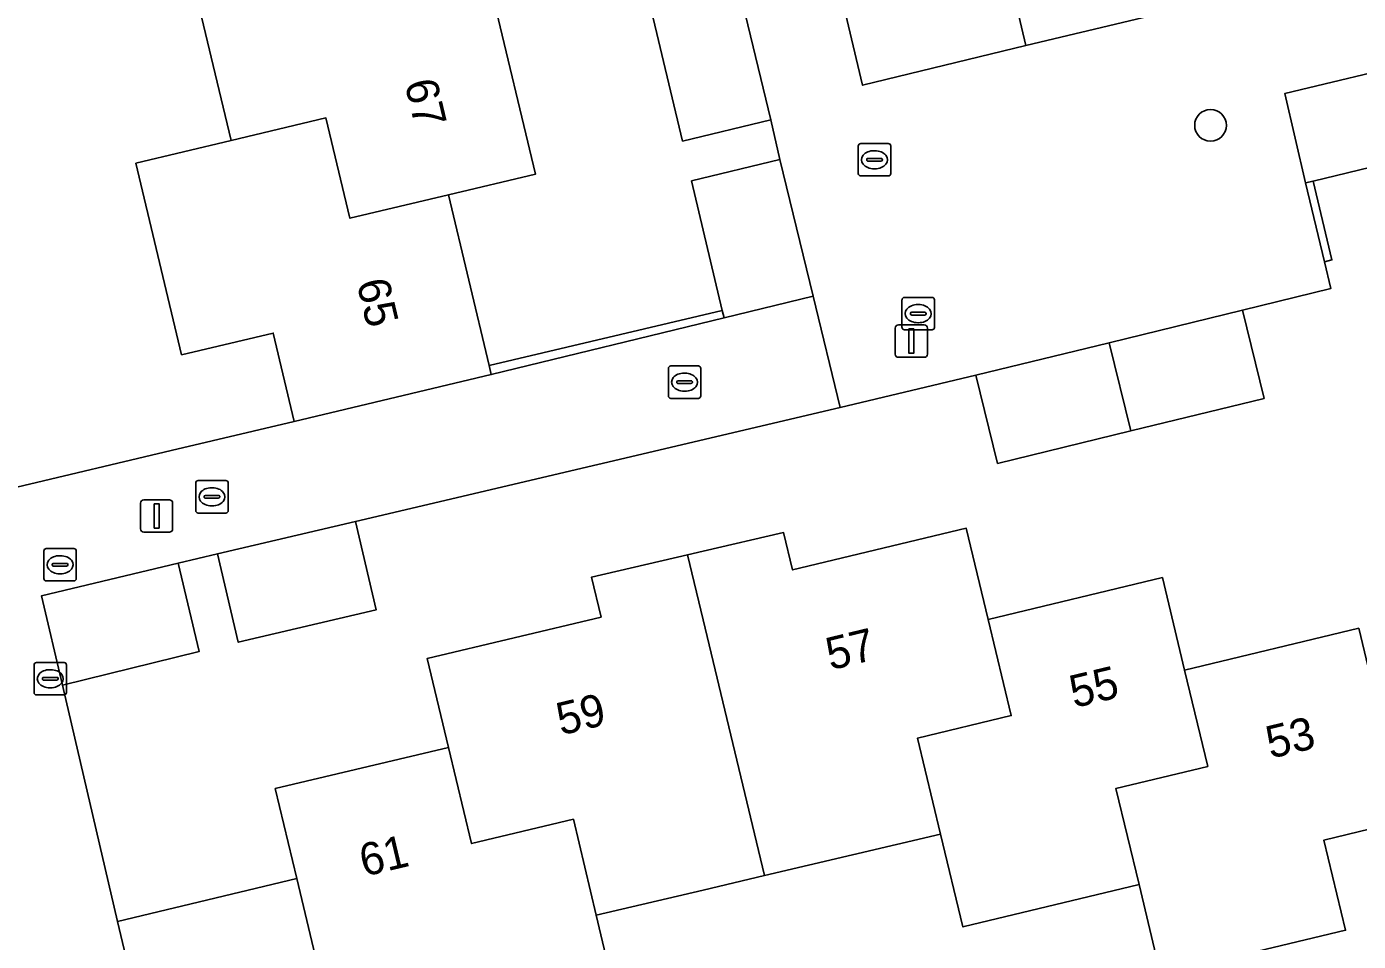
# Model space of a CAD drawing. Extents: x 158031 to 159244, y 380104 to 381214.
# Drawn here: x 158479.12 to 158520.23, y 380449.69 to 380477.91 of the extents above; entities that cross this region are included whole.
import ezdxf

# ---------------------------------------------------------------- set-up
doc = ezdxf.new("R2010")
doc.units = 0
for name, color, linetype in [('IMGEO_Boom', 7, 'Continuous'), ('IMGEO_Erf', 7, 'Continuous'), ('IMGEO_Hek', 7, 'Continuous'), ('IMGEO_Kolk', 7, 'Continuous'), ('IMGEO_Lichtmast', 7, 'Continuous'), ('IMGEO_Muur', 7, 'Continuous'), ('IMGEO_Pand', 7, 'Continuous'), ('IMGEO_Pand_nummerreeks', 7, 'Continuous'), ('IMGEO_Parkeervlak_open', 7, 'Continuous'), ('IMGEO_Rijbaan_lokaal_open', 7, 'Continuous'), ('IMGEO_Rioolput', 7, 'Continuous'), ('IMGEO_Voetpad_open', 7, 'Continuous')]:
    doc.layers.add(name, color=color, linetype=linetype)

msp = doc.modelspace()

# ---------------------------------------------------------------- linework, layer by layer
at = {"layer": 'IMGEO_Boom'}
msp.add_circle((158515.663, 380474.868), 0.489, dxfattribs=at)
at = {"layer": 'IMGEO_Erf'}
for points in [[(158421.248, 380464.932), (158466.926, 380475.805), (158471.558, 380476.943), (158475.391, 380477.812), (158477.163, 380470.503), (158478.812, 380463.703), (158483.582, 380464.838), (158487.377, 380465.731), (158486.729, 380468.459), (158483.902, 380467.788), (158482.489, 380473.699), (158485.426, 380474.398), (158484.148, 380479.774)], [(158493.502, 380478.907), (158494.821, 380473.36), (158492.142, 380472.726), (158493.394, 380467.458), (158500.592, 380469.158), (158499.645, 380473.156), (158502.365, 380473.819), (158502.087, 380475.036), (158499.365, 380474.382), (158498.35, 380478.607)], [(158522.734, 380474.096), (158518.829, 380473.147), (158519.41, 380470.714), (158519.177, 380470.658), (158519.373, 380469.833), (158516.651, 380469.164), (158517.315, 380466.444), (158513.202, 380465.439), (158509.088, 380464.434), (158508.423, 380467.154), (158504.232, 380466.166), (158489.266, 380462.642), (158489.905, 380459.915), (158485.649, 380458.918), (158485.01, 380461.644), (158483.797, 380461.356), (158484.447, 380458.632), (158480.225, 380457.593), (158481.92, 380450.302), (158487.453, 380451.625), (158486.794, 380454.401), (158492.137, 380455.67), (158491.484, 380458.418), (158496.851, 380459.693), (158496.557, 380460.928), (158499.52, 380461.614), (158500, 380461.725), (158502.486, 380462.301), (158502.762, 380461.149), (158508.125, 380462.435), (158508.8, 380459.623), (158514.179, 380460.913), (158514.863, 380458.059), (158520.24, 380459.349)], [(158521.663, 380453.413), (158519.165, 380452.814), (158519.832, 380450.031), (158514.122, 380448.661), (158513.456, 380451.438), (158508.018, 380450.134), (158507.332, 380452.994), (158501.893, 380451.715), (158500, 380451.27), (158496.701, 380450.495), (158497.381, 380447.633), (158491.841, 380446.318), (158492.504, 380443.523), (158486.813, 380442.171), (158486.17, 380444.878), (158483.377, 380444.21), (158484.387, 380440.091), (158484.971, 380440.228), (158486.05, 380435.622), (158487.178, 380431.098), (158500, 380434.154), (158563.318, 380449.24)]]:
    msp.add_lwpolyline(points, dxfattribs=at)
at = {"layer": 'IMGEO_Hek'}
msp.add_lwpolyline([(158487.377, 380465.731), (158483.582, 380464.838)], dxfattribs=at)
at = {"layer": 'IMGEO_Kolk'}
for p, q in [((158498.927, 380466.517), (158498.927, 380467.369)), ((158499.002, 380467.443), (158499.854, 380467.443)), ((158499.415, 380467.223), (158499.44, 380467.223)), ((158499.928, 380467.369), (158499.928, 380466.517)), ((158499.186, 380466.937), (158499.186, 380466.949)), ((158499.624, 380466.9), (158499.226, 380466.9)), ((158499.229, 380466.986), (158499.627, 380466.986)), ((158499.67, 380466.949), (158499.67, 380466.937)), ((158499.854, 380466.443), (158499.002, 380466.443)), ((158499.438, 380466.663), (158499.413, 380466.663)), ((158484.338, 380462.979), (158484.338, 380463.831)), ((158484.413, 380463.905), (158485.265, 380463.905)), ((158485.339, 380463.831), (158485.339, 380462.979)), ((158484.597, 380463.399), (158484.597, 380463.411)), ((158484.64, 380463.448), (158485.038, 380463.448)), ((158484.826, 380463.685), (158484.851, 380463.685)), ((158485.081, 380463.411), (158485.081, 380463.399)), ((158485.035, 380463.362), (158484.637, 380463.362)), ((158484.849, 380463.125), (158484.824, 380463.125)), ((158485.265, 380462.905), (158484.413, 380462.905)), ((158479.347, 380457.365), (158479.347, 380458.217)), ((158479.422, 380458.291), (158480.274, 380458.291)), ((158479.835, 380458.071), (158479.86, 380458.071)), ((158480.348, 380458.217), (158480.348, 380457.365)), ((158479.606, 380457.785), (158479.606, 380457.797)), ((158480.044, 380457.748), (158479.646, 380457.748)), ((158479.649, 380457.834), (158480.047, 380457.834)), ((158480.09, 380457.797), (158480.09, 380457.785)), ((158480.274, 380457.291), (158479.422, 380457.291)), ((158479.858, 380457.511), (158479.833, 380457.511))]:
    msp.add_line(p, q, dxfattribs=at)
for points in [[(158498.927, 380466.517), (158498.927, 380467.369)], [(158499.002, 380467.443), (158499.854, 380467.443)], [(158499.928, 380467.369), (158499.928, 380466.517)], [(158499.854, 380466.443), (158499.002, 380466.443)], [(158484.338, 380462.979), (158484.338, 380463.831)], [(158484.413, 380463.905), (158485.265, 380463.905)], [(158485.339, 380463.831), (158485.339, 380462.979)], [(158485.265, 380462.905), (158484.413, 380462.905)], [(158479.347, 380457.365), (158479.347, 380458.217)], [(158479.422, 380458.291), (158480.274, 380458.291)], [(158480.348, 380458.217), (158480.348, 380457.365)], [(158480.274, 380457.291), (158479.422, 380457.291)]]:
    msp.add_lwpolyline(points, dxfattribs=at)
for centre, radius, start, end in [((158499.004, 380467.367), 0.0765, 91.552, 178.448), ((158499.004, 380467.367), 0.0765, 91.552, 178.448), ((158499.852, 380467.367), 0.0765, 1.552, 88.448), ((158499.852, 380467.367), 0.0765, 1.552, 88.448), ((158499.226, 380466.946), 0.0403, 85.8775, 175.7526), ((158499.223, 380466.936), 0.0366, 178.938, 274.7102), ((158499.627, 380466.943), 0.043, 264.8664, 352.4533), ((158499.631, 380466.948), 0.0386, 1.7309, 96.639), ((158499.004, 380466.519), 0.0765, 181.552, 268.448), ((158499.004, 380466.519), 0.0765, 181.552, 268.448), ((158499.852, 380466.519), 0.0765, 271.552, 358.448), ((158499.852, 380466.519), 0.0765, 271.552, 358.448), ((158484.415, 380463.829), 0.0765, 91.552, 178.448), ((158484.415, 380463.829), 0.0765, 91.552, 178.448), ((158485.263, 380463.829), 0.0765, 1.552, 88.448), ((158485.263, 380463.829), 0.0765, 1.552, 88.448), ((158484.637, 380463.408), 0.0403, 85.8775, 175.7526), ((158484.634, 380463.398), 0.0366, 178.938, 274.7102), ((158485.038, 380463.405), 0.043, 264.8664, 352.4533), ((158485.042, 380463.41), 0.0386, 1.7309, 96.639), ((158484.415, 380462.981), 0.0765, 181.552, 268.448), ((158484.415, 380462.981), 0.0765, 181.552, 268.448), ((158485.263, 380462.981), 0.0765, 271.552, 358.448), ((158485.263, 380462.981), 0.0765, 271.552, 358.448), ((158479.424, 380458.215), 0.0765, 91.552, 178.448), ((158479.424, 380458.215), 0.0765, 91.552, 178.448), ((158480.272, 380458.215), 0.0765, 1.552, 88.448), ((158480.272, 380458.215), 0.0765, 1.552, 88.448), ((158479.646, 380457.794), 0.0403, 85.8775, 175.7526), ((158479.643, 380457.784), 0.0366, 178.938, 274.7102), ((158480.047, 380457.791), 0.043, 264.8664, 352.4533), ((158480.051, 380457.796), 0.0386, 1.7309, 96.639), ((158479.424, 380457.367), 0.0765, 181.552, 268.448), ((158479.424, 380457.367), 0.0765, 181.552, 268.448), ((158480.272, 380457.367), 0.0765, 271.552, 358.448), ((158480.272, 380457.367), 0.0765, 271.552, 358.448)]:
    msp.add_arc(centre, radius, start, end, dxfattribs=at)
for centre, major_axis, ratio, start_param, end_param in [((158499.414, 380466.943), (-0.387, 0.002), 0.722429, 4.712389, 7.853982), ((158499.439, 380466.943), (-0.39, 0.002), 0.717154, 1.570796, 4.712389), ((158484.825, 380463.405), (-0.387, 0.002), 0.722429, 4.712389, 7.853982), ((158484.85, 380463.405), (-0.39, 0.002), 0.717154, 1.570796, 4.712389), ((158479.834, 380457.791), (-0.387, 0.002), 0.722429, 4.712389, 7.853982), ((158479.859, 380457.791), (-0.39, 0.002), 0.717154, 1.570796, 4.712389)]:
    msp.add_ellipse(centre, major_axis=major_axis, ratio=ratio, start_param=start_param, end_param=end_param, dxfattribs=at)
at = {"layer": 'IMGEO_Lichtmast'}
for p, q in [((158505.933, 380467.81), (158505.933, 380468.61)), ((158505.933, 380468.61), (158505.933, 380467.81)), ((158506.033, 380468.71), (158506.823, 380468.71)), ((158506.823, 380468.71), (158506.033, 380468.71)), ((158506.923, 380468.61), (158506.923, 380467.81)), ((158506.923, 380467.81), (158506.923, 380468.61)), ((158506.823, 380467.71), (158506.033, 380467.71)), ((158506.033, 380467.71), (158506.823, 380467.71)), ((158482.634, 380462.414), (158482.634, 380463.214)), ((158482.634, 380463.214), (158482.634, 380462.414)), ((158482.734, 380463.314), (158483.524, 380463.314)), ((158483.524, 380463.314), (158482.734, 380463.314)), ((158483.624, 380463.214), (158483.624, 380462.414)), ((158483.624, 380462.414), (158483.624, 380463.214)), ((158483.524, 380462.314), (158482.734, 380462.314)), ((158482.734, 380462.314), (158483.524, 380462.314))]:
    msp.add_line(p, q, dxfattribs=at)
for points in [[(158506.353, 380468.585), (158506.503, 380468.585), (158506.503, 380467.835), (158506.353, 380467.835), (158506.353, 380468.585)], [(158483.054, 380463.189), (158483.204, 380463.189), (158483.204, 380462.439), (158483.054, 380462.439), (158483.054, 380463.189)]]:
    msp.add_lwpolyline(points, dxfattribs=at)
for centre, start, end in [((158506.033, 380468.61), 90, 180), ((158506.033, 380468.61), 90, 180), ((158506.823, 380468.61), 0, 90), ((158506.823, 380468.61), 360, 90), ((158506.033, 380467.81), 180, 270), ((158506.033, 380467.81), 180, 270), ((158506.823, 380467.81), 270, 0), ((158506.823, 380467.81), 270, 0), ((158482.734, 380463.214), 90, 180), ((158482.734, 380463.214), 90, 180), ((158483.524, 380463.214), 0, 90), ((158483.524, 380463.214), 360, 90), ((158482.734, 380462.414), 180, 270), ((158482.734, 380462.414), 180, 270), ((158483.524, 380462.414), 270, 0), ((158483.524, 380462.414), 270, 0)]:
    msp.add_arc(centre, 0.1, start, end, dxfattribs=at)
at = {"layer": 'IMGEO_Muur'}
for points in [[(158519.177, 380470.658), (158519.41, 380470.714), (158518.829, 380473.147), (158518.596, 380473.09)], [(158493.461, 380467.176), (158500.647, 380468.924), (158500.592, 380469.158), (158493.394, 380467.458)]]:
    msp.add_lwpolyline(points, close=True, dxfattribs=at)
msp.add_lwpolyline([(158480.225, 380457.593), (158481.92, 380450.302)], dxfattribs=at)
at = {"layer": 'IMGEO_Pand'}
for points in [[(158493.502, 380478.907), (158490.578, 380478.218), (158489.885, 380481.137), (158486.968, 380480.444), (158484.148, 380479.774), (158485.426, 380474.398), (158488.358, 380475.096), (158489.094, 380472.004), (158492.142, 380472.726), (158494.821, 380473.36)], [(158501.072, 380479.261), (158498.35, 380478.607), (158499.365, 380474.382), (158502.087, 380475.036)], [(158522.079, 380476.834), (158517.953, 380475.846), (158518.596, 380473.09), (158518.829, 380473.147), (158522.734, 380474.096)], [(158492.142, 380472.726), (158489.094, 380472.004), (158488.358, 380475.096), (158485.426, 380474.398), (158482.489, 380473.699), (158483.902, 380467.788), (158486.729, 380468.459), (158487.377, 380465.731), (158493.461, 380467.176), (158493.394, 380467.458)], [(158500.592, 380469.158), (158500.647, 380468.924), (158503.394, 380469.601), (158502.365, 380473.819), (158499.645, 380473.156)], [(158512.537, 380468.159), (158513.202, 380465.439), (158517.315, 380466.444), (158516.651, 380469.164)], [(158512.537, 380468.159), (158508.423, 380467.154), (158509.088, 380464.434), (158513.202, 380465.439)], [(158489.266, 380462.642), (158485.01, 380461.644), (158485.649, 380458.918), (158489.905, 380459.915)], [(158507.332, 380452.994), (158506.62, 380455.961), (158509.511, 380456.655), (158508.8, 380459.623), (158508.125, 380462.435), (158502.762, 380461.149), (158502.486, 380462.301), (158500, 380461.725), (158499.52, 380461.614), (158500, 380459.612), (158501.893, 380451.715)], [(158483.797, 380461.356), (158479.572, 380460.347), (158480.225, 380457.593), (158484.447, 380458.632)], [(158501.893, 380451.715), (158500, 380459.612), (158499.52, 380461.614), (158496.557, 380460.928), (158496.851, 380459.693), (158491.484, 380458.418), (158492.137, 380455.67), (158492.85, 380452.705), (158495.998, 380453.453), (158496.701, 380450.495), (158500, 380451.27)], [(158507.332, 380452.994), (158508.018, 380450.134), (158513.456, 380451.438), (158512.743, 380454.409), (158515.576, 380455.088), (158514.863, 380458.059), (158514.179, 380460.913), (158508.8, 380459.623), (158509.511, 380456.655), (158506.62, 380455.961)], [(158520.24, 380459.349), (158514.863, 380458.059), (158515.576, 380455.088), (158512.743, 380454.409), (158513.456, 380451.438), (158514.122, 380448.661), (158519.832, 380450.031), (158519.165, 380452.814), (158521.663, 380453.413)], [(158487.453, 380451.625), (158488.181, 380448.598), (158491.134, 380449.298), (158491.841, 380446.318), (158497.381, 380447.633), (158496.701, 380450.495), (158495.998, 380453.453), (158492.85, 380452.705), (158492.137, 380455.67), (158486.794, 380454.401)], [(158487.453, 380451.625), (158481.92, 380450.302), (158483.377, 380444.21), (158486.17, 380444.878), (158486.813, 380442.171), (158492.504, 380443.523), (158491.841, 380446.318), (158491.134, 380449.298), (158488.181, 380448.598)]]:
    msp.add_lwpolyline(points, close=True, dxfattribs=at)
at = {"layer": 'IMGEO_Parkeervlak_open'}
msp.add_lwpolyline([(158502.303, 380509.746), (158497.228, 380508.556), (158504.921, 380476.108), (158509.959, 380477.328)], close=True, dxfattribs=at)
at = {"layer": 'IMGEO_Rijbaan_lokaal_open'}
msp.add_lwpolyline([(158518.89, 380485.617), (158514.076, 380484.47), (158508.621, 380507.557), (158507.759, 380511.04), (158502.303, 380509.746), (158509.959, 380477.328), (158520.214, 380479.785), (158520.203, 380479.945)], close=True, dxfattribs=at)
at = {"layer": 'IMGEO_Rioolput'}
for p, q in [((158504.79, 380473.381), (158504.79, 380474.233)), ((158504.865, 380474.307), (158505.717, 380474.307)), ((158505.278, 380474.087), (158505.303, 380474.087)), ((158505.791, 380474.233), (158505.791, 380473.381)), ((158505.049, 380473.801), (158505.049, 380473.813)), ((158505.487, 380473.764), (158505.089, 380473.764)), ((158505.092, 380473.85), (158505.49, 380473.85)), ((158505.533, 380473.813), (158505.533, 380473.801)), ((158505.717, 380473.307), (158504.865, 380473.307)), ((158505.301, 380473.527), (158505.276, 380473.527)), ((158506.139, 380468.632), (158506.139, 380469.484)), ((158506.214, 380469.558), (158507.066, 380469.558)), ((158506.627, 380469.338), (158506.652, 380469.338)), ((158507.14, 380469.484), (158507.14, 380468.632)), ((158506.398, 380469.052), (158506.398, 380469.064)), ((158506.836, 380469.015), (158506.438, 380469.015)), ((158506.441, 380469.101), (158506.839, 380469.101)), ((158506.65, 380468.778), (158506.625, 380468.778)), ((158506.882, 380469.064), (158506.882, 380469.052)), ((158507.066, 380468.558), (158506.214, 380468.558)), ((158479.724, 380461.809), (158480.576, 380461.809)), ((158479.649, 380460.883), (158479.649, 380461.735)), ((158479.951, 380461.352), (158480.349, 380461.352)), ((158480.137, 380461.589), (158480.162, 380461.589)), ((158480.65, 380461.735), (158480.65, 380460.883)), ((158479.908, 380461.303), (158479.908, 380461.315)), ((158480.346, 380461.266), (158479.948, 380461.266)), ((158480.16, 380461.029), (158480.135, 380461.029)), ((158480.392, 380461.315), (158480.392, 380461.303)), ((158480.576, 380460.809), (158479.724, 380460.809))]:
    msp.add_line(p, q, dxfattribs=at)
for points in [[(158504.79, 380473.381), (158504.79, 380474.233)], [(158504.865, 380474.307), (158505.717, 380474.307)], [(158505.791, 380474.233), (158505.791, 380473.381)], [(158505.717, 380473.307), (158504.865, 380473.307)], [(158506.139, 380468.632), (158506.139, 380469.484)], [(158506.214, 380469.558), (158507.066, 380469.558)], [(158507.14, 380469.484), (158507.14, 380468.632)], [(158507.066, 380468.558), (158506.214, 380468.558)], [(158479.724, 380461.809), (158480.576, 380461.809)], [(158479.649, 380460.883), (158479.649, 380461.735)], [(158480.65, 380461.735), (158480.65, 380460.883)], [(158480.576, 380460.809), (158479.724, 380460.809)]]:
    msp.add_lwpolyline(points, dxfattribs=at)
for centre, radius, start, end in [((158504.867, 380474.231), 0.0765, 91.552, 178.448), ((158504.867, 380474.231), 0.0765, 91.552, 178.448), ((158505.715, 380474.231), 0.0765, 1.552, 88.448), ((158505.715, 380474.231), 0.0765, 1.552, 88.448), ((158505.089, 380473.81), 0.0403, 85.8775, 175.7526), ((158505.086, 380473.8), 0.0366, 178.938, 274.7102), ((158505.49, 380473.807), 0.043, 264.8664, 352.4533), ((158505.494, 380473.812), 0.0386, 1.7309, 96.639), ((158504.867, 380473.383), 0.0765, 181.552, 268.448), ((158504.867, 380473.383), 0.0765, 181.552, 268.448), ((158505.715, 380473.383), 0.0765, 271.552, 358.448), ((158505.715, 380473.383), 0.0765, 271.552, 358.448), ((158506.216, 380469.482), 0.0765, 91.552, 178.448), ((158506.216, 380469.482), 0.0765, 91.552, 178.448), ((158507.064, 380469.482), 0.0765, 1.552, 88.448), ((158507.064, 380469.482), 0.0765, 1.552, 88.448), ((158506.438, 380469.061), 0.0403, 85.8775, 175.7526), ((158506.435, 380469.051), 0.0366, 178.938, 274.7102), ((158506.839, 380469.058), 0.043, 264.8664, 352.4533), ((158506.843, 380469.063), 0.0386, 1.7309, 96.639), ((158506.216, 380468.634), 0.0765, 181.552, 268.448), ((158506.216, 380468.634), 0.0765, 181.552, 268.448), ((158507.064, 380468.634), 0.0765, 271.552, 358.448), ((158507.064, 380468.634), 0.0765, 271.552, 358.448), ((158479.726, 380461.733), 0.0765, 91.552, 178.448), ((158479.726, 380461.733), 0.0765, 91.552, 178.448), ((158480.574, 380461.733), 0.0765, 1.552, 88.448), ((158480.574, 380461.733), 0.0765, 1.552, 88.448), ((158479.948, 380461.312), 0.0403, 85.8775, 175.7526), ((158480.353, 380461.314), 0.0386, 1.7309, 96.639), ((158479.945, 380461.302), 0.0366, 178.938, 274.7102), ((158480.349, 380461.309), 0.043, 264.8664, 352.4533), ((158479.726, 380460.885), 0.0765, 181.552, 268.448), ((158479.726, 380460.885), 0.0765, 181.552, 268.448), ((158480.574, 380460.885), 0.0765, 271.552, 358.448), ((158480.574, 380460.885), 0.0765, 271.552, 358.448)]:
    msp.add_arc(centre, radius, start, end, dxfattribs=at)
for centre, major_axis, ratio, start_param, end_param in [((158505.277, 380473.807), (-0.387, 0.002), 0.722429, 4.712389, 7.853982), ((158505.302, 380473.807), (-0.39, 0.002), 0.717154, 1.570796, 4.712389), ((158506.626, 380469.058), (-0.387, 0.002), 0.722429, 4.712389, 7.853982), ((158506.651, 380469.058), (-0.39, 0.002), 0.717154, 1.570796, 4.712389), ((158480.136, 380461.309), (-0.387, 0.002), 0.722429, 4.712389, 7.853982), ((158480.161, 380461.309), (-0.39, 0.002), 0.717154, 1.570796, 4.712389)]:
    msp.add_ellipse(centre, major_axis=major_axis, ratio=ratio, start_param=start_param, end_param=end_param, dxfattribs=at)
at = {"layer": 'IMGEO_Voetpad_open'}
for points in [[(158520.214, 380479.785), (158509.959, 380477.328), (158504.921, 380476.108), (158497.228, 380508.556)], [(158501.072, 380479.261), (158502.087, 380475.036), (158502.365, 380473.819), (158503.394, 380469.601), (158504.232, 380466.166), (158508.423, 380467.154), (158512.537, 380468.159), (158516.651, 380469.164), (158519.373, 380469.833), (158519.177, 380470.658), (158518.596, 380473.09), (158517.953, 380475.846), (158522.079, 380476.834), (158526.205, 380477.822), (158531.267, 380479.035)], [(158478.743, 380449.061), (158479.747, 380444.82), (158480.026, 380443.654), (158482.269, 380434.629), (158485.467, 380435.481), (158484.387, 380440.091), (158483.377, 380444.21), (158481.92, 380450.302), (158480.225, 380457.593), (158479.572, 380460.347), (158483.797, 380461.356), (158485.01, 380461.644), (158489.266, 380462.642), (158504.232, 380466.166), (158503.394, 380469.601), (158500.647, 380468.924), (158493.461, 380467.176), (158487.377, 380465.731), (158483.582, 380464.838), (158478.812, 380463.703)]]:
    msp.add_lwpolyline(points, dxfattribs=at)

# ---------------------------------------------------------------- texts
at = {"layer": 'IMGEO_Pand_nummerreeks'}
for s, rotation, p in [('67', 283.3784, (158490.779, 380476.179)), ('65', 283.3784, (158489.299, 380470.02)), ('57', 13.5711, (158503.931, 380458.049)), ('55', 13.4861, (158511.451, 380456.885)), ('59', 13.5711, (158495.611, 380456.04)), ('53', 13.4871, (158517.513, 380455.321)), ('61', 13.3606, (158489.53, 380451.679))]:
    msp.add_text(s, height=1, rotation=rotation, dxfattribs=at).set_placement(p)

doc.saveas('drawing.dxf')
